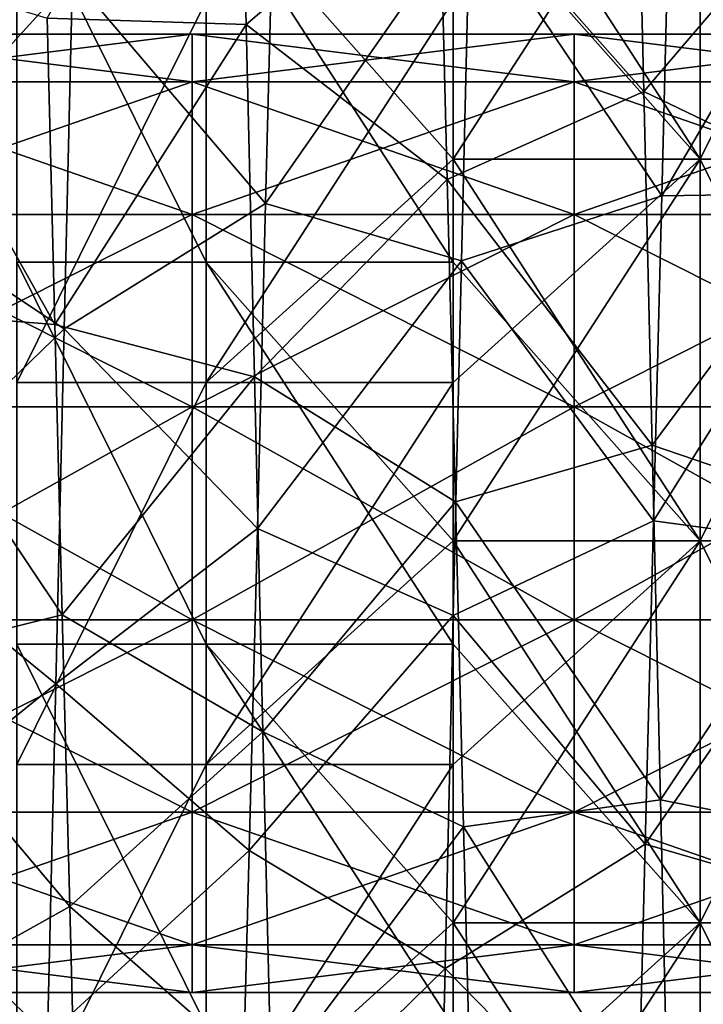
# Model space of a CAD drawing. Header units: inches. Extents: x -4.75 to 4.5, y 0 to 1.88.
# Tile 440 of 462: x 4.28 to 4.43, y 0.83 to 1.04. Entities that reach past the tile are written whole.
import ezdxf

# ---------------------------------------------------------------- set-up
doc = ezdxf.new("R2010")
doc.units = ezdxf.units.IN
doc.header["$LTSCALE"] = 101.851852
doc.header["$MEASUREMENT"] = 0
for name, color, linetype in [('36', 7, 'CONTINUOUS'), ('37', 7, 'CONTINUOUS'), ('59', 7, 'CONTINUOUS'), ('60', 7, 'CONTINUOUS'), ('78', 7, 'CONTINUOUS'), ('79', 7, 'CONTINUOUS'), ('8', 7, 'CONTINUOUS'), ('81', 7, 'CONTINUOUS'), ('9', 7, 'CONTINUOUS')]:
    doc.layers.add(name, color=color, linetype=linetype)

msp = doc.modelspace()

# ---------------------------------------------------------------- linework, layer by layer
at = {"layer": '36', "color": 13, "linetype": 'Continuous', "true_color": 0xd67263}
for points in [[(4.3732, 1.07024, 1.21651), (4.42497, 1.01178, 1.17678), (4.3732, 1.09186, 1.21651), (4.3732, 1.07024, 1.21651)], [(4.3732, 1.09186, 1.21651), (4.42497, 1.01178, 1.17678), (4.42497, 1.09186, 1.17678), (4.3732, 1.09186, 1.21651)], [(4.42497, 1.01178, 1.17678), (4.4647, 1.01178, 1.125), (4.42497, 1.09186, 1.17678), (4.42497, 1.01178, 1.17678)], [(4.42497, 1.09186, 1.17678), (4.4647, 1.01178, 1.125), (4.4647, 1.09186, 1.125), (4.42497, 1.09186, 1.17678)], [(4.3732, 1.01178, 1.21651), (4.42497, 1.01178, 1.17678), (4.3732, 1.07024, 1.21651), (4.3732, 1.01178, 1.21651)], [(4.3732, 0.99016, 1.21651), (4.42497, 0.9317, 1.17678), (4.3732, 1.01178, 1.21651), (4.3732, 0.99016, 1.21651)], [(4.3732, 1.01178, 1.21651), (4.42497, 0.9317, 1.17678), (4.42497, 1.01178, 1.17678), (4.3732, 1.01178, 1.21651)], [(4.42497, 0.9317, 1.17678), (4.4647, 0.9317, 1.125), (4.42497, 1.01178, 1.17678), (4.42497, 0.9317, 1.17678)], [(4.42497, 1.01178, 1.17678), (4.4647, 0.9317, 1.125), (4.4647, 1.01178, 1.125), (4.42497, 1.01178, 1.17678)], [(4.3732, 0.9317, 1.21651), (4.42497, 0.9317, 1.17678), (4.3732, 0.99016, 1.21651), (4.3732, 0.9317, 1.21651)], [(4.3732, 0.91008, 1.21651), (4.42497, 0.85162, 1.17678), (4.3732, 0.9317, 1.21651), (4.3732, 0.91008, 1.21651)], [(4.3732, 0.9317, 1.21651), (4.42497, 0.85162, 1.17678), (4.42497, 0.9317, 1.17678), (4.3732, 0.9317, 1.21651)], [(4.42497, 0.85162, 1.17678), (4.4647, 0.85162, 1.125), (4.42497, 0.9317, 1.17678), (4.42497, 0.85162, 1.17678)], [(4.42497, 0.9317, 1.17678), (4.4647, 0.85162, 1.125), (4.4647, 0.9317, 1.125), (4.42497, 0.9317, 1.17678)], [(4.3732, 0.85162, 1.21651), (4.42497, 0.85162, 1.17678), (4.3732, 0.91008, 1.21651), (4.3732, 0.85162, 1.21651)], [(4.3732, 0.83, 1.21651), (4.42497, 0.77154, 1.17678), (4.3732, 0.85162, 1.21651), (4.3732, 0.83, 1.21651)], [(4.3732, 0.85162, 1.21651), (4.42497, 0.77154, 1.17678), (4.42497, 0.85162, 1.17678), (4.3732, 0.85162, 1.21651)], [(4.42497, 0.77154, 1.17678), (4.4647, 0.77154, 1.125), (4.42497, 0.85162, 1.17678), (4.42497, 0.77154, 1.17678)], [(4.42497, 0.85162, 1.17678), (4.4647, 0.77154, 1.125), (4.4647, 0.85162, 1.125), (4.42497, 0.85162, 1.17678)]]:
    msp.add_3dface(points, dxfattribs=at)
at = {"layer": '37', "color": 13, "linetype": 'Continuous', "true_color": 0xd67263}
for points in [[(4.3732, 1.045, -1.21651), (4.42497, 1.09186, -1.17678), (4.3732, 1.01178, -1.21651), (4.3732, 1.045, -1.21651)], [(4.3732, 1.01178, -1.21651), (4.42497, 1.09186, -1.17678), (4.42497, 1.01178, -1.17678), (4.3732, 1.01178, -1.21651)], [(4.42497, 1.09186, -1.17678), (4.4647, 1.09186, -1.125), (4.42497, 1.01178, -1.17678), (4.42497, 1.09186, -1.17678)], [(4.42497, 1.01178, -1.17678), (4.4647, 1.09186, -1.125), (4.4647, 1.01178, -1.125), (4.42497, 1.01178, -1.17678)], [(4.3732, 1.01178, -1.21651), (4.42497, 1.01178, -1.17678), (4.3732, 0.96492, -1.21651), (4.3732, 1.01178, -1.21651)], [(4.3732, 0.96492, -1.21651), (4.42497, 1.01178, -1.17678), (4.3732, 0.9317, -1.21651), (4.3732, 0.96492, -1.21651)], [(4.3732, 0.9317, -1.21651), (4.42497, 1.01178, -1.17678), (4.42497, 0.9317, -1.17678), (4.3732, 0.9317, -1.21651)], [(4.42497, 1.01178, -1.17678), (4.4647, 1.01178, -1.125), (4.42497, 0.9317, -1.17678), (4.42497, 1.01178, -1.17678)], [(4.42497, 0.9317, -1.17678), (4.4647, 1.01178, -1.125), (4.4647, 0.9317, -1.125), (4.42497, 0.9317, -1.17678)], [(4.3732, 0.9317, -1.21651), (4.42497, 0.9317, -1.17678), (4.3732, 0.88484, -1.21651), (4.3732, 0.9317, -1.21651)], [(4.3732, 0.88484, -1.21651), (4.42497, 0.9317, -1.17678), (4.3732, 0.85162, -1.21651), (4.3732, 0.88484, -1.21651)], [(4.3732, 0.85162, -1.21651), (4.42497, 0.9317, -1.17678), (4.42497, 0.85162, -1.17678), (4.3732, 0.85162, -1.21651)], [(4.42497, 0.9317, -1.17678), (4.4647, 0.9317, -1.125), (4.42497, 0.85162, -1.17678), (4.42497, 0.9317, -1.17678)], [(4.42497, 0.85162, -1.17678), (4.4647, 0.9317, -1.125), (4.4647, 0.85162, -1.125), (4.42497, 0.85162, -1.17678)], [(4.3732, 0.85162, -1.21651), (4.42497, 0.85162, -1.17678), (4.3732, 0.80476, -1.21651), (4.3732, 0.85162, -1.21651)], [(4.3732, 0.80476, -1.21651), (4.42497, 0.85162, -1.17678), (4.3732, 0.77154, -1.21651), (4.3732, 0.80476, -1.21651)], [(4.3732, 0.77154, -1.21651), (4.42497, 0.85162, -1.17678), (4.42497, 0.77154, -1.17678), (4.3732, 0.77154, -1.21651)], [(4.42497, 0.85162, -1.17678), (4.4647, 0.85162, -1.125), (4.42497, 0.77154, -1.17678), (4.42497, 0.85162, -1.17678)], [(4.42497, 0.77154, -1.17678), (4.4647, 0.85162, -1.125), (4.4647, 0.77154, -1.125), (4.42497, 0.77154, -1.17678)]]:
    msp.add_3dface(points, dxfattribs=at)
at = {"layer": '59', "color": 13, "linetype": 'Continuous', "true_color": 0xd67263}
for points in [[(4.28169, 1.045, -1.30801), (4.32142, 1.045, -1.25624), (4.28169, 0.96492, -1.30801), (4.28169, 1.045, -1.30801)], [(4.28169, 0.96492, -1.30801), (4.32142, 1.045, -1.25624), (4.32142, 0.96492, -1.25624), (4.28169, 0.96492, -1.30801)], [(4.3732, 1.045, -1.21651), (4.3732, 1.01178, -1.21651), (4.32142, 0.96492, -1.25624), (4.3732, 1.045, -1.21651)], [(4.32142, 1.045, -1.25624), (4.3732, 1.045, -1.21651), (4.32142, 0.96492, -1.25624), (4.32142, 1.045, -1.25624)], [(4.3732, 1.01178, -1.21651), (4.3732, 0.96492, -1.21651), (4.32142, 0.96492, -1.25624), (4.3732, 1.01178, -1.21651)], [(4.28169, 0.96492, -1.30801), (4.32142, 0.96492, -1.25624), (4.28169, 0.88484, -1.30801), (4.28169, 0.96492, -1.30801)], [(4.28169, 0.88484, -1.30801), (4.32142, 0.96492, -1.25624), (4.32142, 0.88484, -1.25624), (4.28169, 0.88484, -1.30801)], [(4.3732, 0.96492, -1.21651), (4.3732, 0.9317, -1.21651), (4.32142, 0.88484, -1.25624), (4.3732, 0.96492, -1.21651)], [(4.32142, 0.96492, -1.25624), (4.3732, 0.96492, -1.21651), (4.32142, 0.88484, -1.25624), (4.32142, 0.96492, -1.25624)], [(4.3732, 0.9317, -1.21651), (4.3732, 0.88484, -1.21651), (4.32142, 0.88484, -1.25624), (4.3732, 0.9317, -1.21651)], [(4.28169, 0.88484, -1.30801), (4.32142, 0.88484, -1.25624), (4.28169, 0.80476, -1.30801), (4.28169, 0.88484, -1.30801)], [(4.28169, 0.80476, -1.30801), (4.32142, 0.88484, -1.25624), (4.32142, 0.80476, -1.25624), (4.28169, 0.80476, -1.30801)], [(4.3732, 0.88484, -1.21651), (4.3732, 0.85162, -1.21651), (4.32142, 0.80476, -1.25624), (4.3732, 0.88484, -1.21651)], [(4.32142, 0.88484, -1.25624), (4.3732, 0.88484, -1.21651), (4.32142, 0.80476, -1.25624), (4.32142, 0.88484, -1.25624)], [(4.3732, 0.85162, -1.21651), (4.3732, 0.80476, -1.21651), (4.32142, 0.80476, -1.25624), (4.3732, 0.85162, -1.21651)]]:
    msp.add_3dface(points, dxfattribs=at)
at = {"layer": '60', "color": 13, "linetype": 'Continuous', "true_color": 0xd67263}
for points in [[(4.32142, 1.07024, 1.25624), (4.28169, 1.07024, 1.30801), (4.32142, 0.99016, 1.25624), (4.32142, 1.07024, 1.25624)], [(4.28169, 1.07024, 1.30801), (4.28169, 0.99016, 1.30801), (4.32142, 0.99016, 1.25624), (4.28169, 1.07024, 1.30801)], [(4.3732, 0.99016, 1.21651), (4.3732, 1.01178, 1.21651), (4.32142, 1.07024, 1.25624), (4.3732, 0.99016, 1.21651)], [(4.3732, 0.99016, 1.21651), (4.32142, 1.07024, 1.25624), (4.32142, 0.99016, 1.25624), (4.3732, 0.99016, 1.21651)], [(4.3732, 1.01178, 1.21651), (4.3732, 1.07024, 1.21651), (4.32142, 1.07024, 1.25624), (4.3732, 1.01178, 1.21651)], [(4.28169, 0.91008, 1.30801), (4.32142, 0.91008, 1.25624), (4.28169, 0.99016, 1.30801), (4.28169, 0.91008, 1.30801)], [(4.28169, 0.99016, 1.30801), (4.32142, 0.91008, 1.25624), (4.32142, 0.99016, 1.25624), (4.28169, 0.99016, 1.30801)], [(4.3732, 0.91008, 1.21651), (4.3732, 0.9317, 1.21651), (4.32142, 0.99016, 1.25624), (4.3732, 0.91008, 1.21651)], [(4.32142, 0.91008, 1.25624), (4.3732, 0.91008, 1.21651), (4.32142, 0.99016, 1.25624), (4.32142, 0.91008, 1.25624)], [(4.3732, 0.9317, 1.21651), (4.3732, 0.99016, 1.21651), (4.32142, 0.99016, 1.25624), (4.3732, 0.9317, 1.21651)], [(4.28169, 0.83, 1.30801), (4.32142, 0.83, 1.25624), (4.28169, 0.91008, 1.30801), (4.28169, 0.83, 1.30801)], [(4.28169, 0.91008, 1.30801), (4.32142, 0.83, 1.25624), (4.32142, 0.91008, 1.25624), (4.28169, 0.91008, 1.30801)], [(4.3732, 0.83, 1.21651), (4.3732, 0.85162, 1.21651), (4.32142, 0.91008, 1.25624), (4.3732, 0.83, 1.21651)], [(4.32142, 0.83, 1.25624), (4.3732, 0.83, 1.21651), (4.32142, 0.91008, 1.25624), (4.32142, 0.83, 1.25624)], [(4.3732, 0.85162, 1.21651), (4.3732, 0.91008, 1.21651), (4.32142, 0.91008, 1.25624), (4.3732, 0.85162, 1.21651)]]:
    msp.add_3dface(points, dxfattribs=at)
at = {"layer": '78', "color": 13, "linetype": 'Continuous', "true_color": 0xd67263}
for points in [[(4.32806, 1.11226, 0.6644), (4.32979, 1.04007, 0.68265), (4.28806, 1.04136, 0.63809), (4.32806, 1.11226, 0.6644)], [(4.41139, 1.09859, 0.66863), (4.41313, 1.02596, 0.68506), (4.3702, 1.07452, 0.63025), (4.41139, 1.09859, 0.66863)], [(4.45827, 1.00471, -0.438), (4.46, 1.07791, -0.42434), (4.41688, 1.00411, -0.39425), (4.45827, 1.00471, -0.438)], [(4.41688, 1.00411, -0.39425), (4.46, 1.07791, -0.42434), (4.41862, 1.07183, -0.38097), (4.41688, 1.00411, -0.39425)], [(4.3702, 1.07452, 0.63025), (4.41313, 1.02596, 0.68506), (4.37192, 1.00756, 0.64379), (4.3702, 1.07452, 0.63025)], [(4.25086, 1.00325, -0.39436), (4.29334, 1.05002, -0.43072), (4.2526, 1.07102, -0.38119), (4.25086, 1.00325, -0.39436)], [(4.33384, 1.0025, -0.39445), (4.37667, 1.064, -0.42771), (4.33558, 1.07031, -0.38137), (4.33384, 1.0025, -0.39445)], [(4.37493, 0.99048, -0.43952), (4.37667, 1.064, -0.42771), (4.33384, 1.0025, -0.39445), (4.37493, 0.99048, -0.43952)], [(4.2916, 0.97622, -0.44068), (4.29334, 1.05002, -0.43072), (4.25086, 1.00325, -0.39436), (4.2916, 0.97622, -0.44068)], [(4.28806, 1.04136, 0.63809), (4.32979, 1.04007, 0.68265), (4.2897, 0.97709, 0.647), (4.28806, 1.04136, 0.63809)], [(4.32979, 1.04007, 0.68265), (4.33153, 0.9661, 0.69128), (4.2897, 0.97709, 0.647), (4.32979, 1.04007, 0.68265)], [(4.41313, 1.02596, 0.68506), (4.41486, 0.95181, 0.69182), (4.37192, 1.00756, 0.64379), (4.41313, 1.02596, 0.68506)], [(4.37192, 1.00756, 0.64379), (4.41486, 0.95181, 0.69182), (4.37364, 0.93992, 0.64849), (4.37192, 1.00756, 0.64379)], [(4.45653, 0.93035, -0.44195), (4.45827, 1.00471, -0.438), (4.41516, 0.9359, -0.3985), (4.45653, 0.93035, -0.44195)], [(4.41516, 0.9359, -0.3985), (4.45827, 1.00471, -0.438), (4.41688, 1.00411, -0.39425), (4.41516, 0.9359, -0.3985)], [(4.24913, 0.93504, -0.39849), (4.2916, 0.97622, -0.44068), (4.25086, 1.00325, -0.39436), (4.24913, 0.93504, -0.39849)], [(4.33212, 0.9343, -0.39849), (4.37493, 0.99048, -0.43952), (4.33384, 1.0025, -0.39445), (4.33212, 0.9343, -0.39849)], [(4.3732, 0.91604, -0.44159), (4.37493, 0.99048, -0.43952), (4.33212, 0.9343, -0.39849), (4.3732, 0.91604, -0.44159)], [(4.2897, 0.97709, 0.647), (4.33153, 0.9661, 0.69128), (4.29123, 0.91621, 0.64807), (4.2897, 0.97709, 0.647)], [(4.28986, 0.90175, -0.44087), (4.2916, 0.97622, -0.44068), (4.24913, 0.93504, -0.39849), (4.28986, 0.90175, -0.44087)], [(4.33153, 0.9661, 0.69128), (4.33327, 0.89165, 0.69014), (4.29123, 0.91621, 0.64807), (4.33153, 0.9661, 0.69128)], [(4.41486, 0.95181, 0.69182), (4.4166, 0.8774, 0.68881), (4.37364, 0.93992, 0.64849), (4.41486, 0.95181, 0.69182)], [(4.37364, 0.93992, 0.64849), (4.4166, 0.8774, 0.68881), (4.37536, 0.87171, 0.64435), (4.37364, 0.93992, 0.64849)], [(4.41344, 0.86809, -0.39388), (4.45653, 0.93035, -0.44195), (4.41516, 0.9359, -0.3985), (4.41344, 0.86809, -0.39388)], [(4.24742, 0.86741, -0.39379), (4.28986, 0.90175, -0.44087), (4.24913, 0.93504, -0.39849), (4.24742, 0.86741, -0.39379)], [(4.33041, 0.8668, -0.3937), (4.3732, 0.91604, -0.44159), (4.33212, 0.9343, -0.39849), (4.33041, 0.8668, -0.3937)], [(4.45479, 0.85611, -0.43613), (4.45653, 0.93035, -0.44195), (4.41344, 0.86809, -0.39388), (4.45479, 0.85611, -0.43613)], [(4.29123, 0.91621, 0.64807), (4.33327, 0.89165, 0.69014), (4.29279, 0.85499, 0.64196), (4.29123, 0.91621, 0.64807)], [(4.37146, 0.84198, -0.4339), (4.3732, 0.91604, -0.44159), (4.33041, 0.8668, -0.3937), (4.37146, 0.84198, -0.4339)], [(4.28813, 0.82791, -0.43131), (4.28986, 0.90175, -0.44087), (4.24742, 0.86741, -0.39379), (4.28813, 0.82791, -0.43131)], [(4.33327, 0.89165, 0.69014), (4.335, 0.81798, 0.67926), (4.29279, 0.85499, 0.64196), (4.33327, 0.89165, 0.69014)], [(4.4166, 0.8774, 0.68881), (4.41834, 0.80404, 0.67607), (4.37536, 0.87171, 0.64435), (4.4166, 0.8774, 0.68881)], [(4.37536, 0.87171, 0.64435), (4.41834, 0.80404, 0.67607), (4.3771, 0.80394, 0.63117), (4.37536, 0.87171, 0.64435)], [(4.41171, 0.80093, -0.38037), (4.45479, 0.85611, -0.43613), (4.41344, 0.86809, -0.39388), (4.41171, 0.80093, -0.38037)], [(4.2457, 0.80045, -0.38024), (4.28813, 0.82791, -0.43131), (4.24742, 0.86741, -0.39379), (4.2457, 0.80045, -0.38024)], [(4.32869, 0.80002, -0.38012), (4.37146, 0.84198, -0.4339), (4.33041, 0.8668, -0.3937), (4.32869, 0.80002, -0.38012)], [(4.45306, 0.78328, -0.42062), (4.45479, 0.85611, -0.43613), (4.41171, 0.80093, -0.38037), (4.45306, 0.78328, -0.42062)], [(4.29279, 0.85499, 0.64196), (4.335, 0.81798, 0.67926), (4.29436, 0.79426, 0.62852), (4.29279, 0.85499, 0.64196)], [(4.36972, 0.76956, -0.41656), (4.37146, 0.84198, -0.4339), (4.32869, 0.80002, -0.38012), (4.36972, 0.76956, -0.41656)]]:
    msp.add_3dface(points, dxfattribs=at)
at = {"layer": '79', "color": 13, "linetype": 'Continuous', "true_color": 0xd67263}
for points in [[(4.32979, 1.04007, 0.68265), (4.32806, 1.11226, 0.6644), (4.3702, 1.07452, 0.63025), (4.32979, 1.04007, 0.68265)], [(4.45324, 1.07299, 0.63066), (4.41313, 1.02596, 0.68506), (4.41139, 1.09859, 0.66863), (4.45324, 1.07299, 0.63066)], [(4.32979, 1.04007, 0.68265), (4.3702, 1.07452, 0.63025), (4.37192, 1.00756, 0.64379), (4.32979, 1.04007, 0.68265)], [(4.45324, 1.07299, 0.63066), (4.45497, 1.00583, 0.64402), (4.41313, 1.02596, 0.68506), (4.45324, 1.07299, 0.63066)], [(4.29334, 1.05002, -0.43072), (4.33384, 1.0025, -0.39445), (4.33558, 1.07031, -0.38137), (4.29334, 1.05002, -0.43072)], [(4.37667, 1.064, -0.42771), (4.41688, 1.00411, -0.39425), (4.41862, 1.07183, -0.38097), (4.37667, 1.064, -0.42771)], [(4.37667, 1.064, -0.42771), (4.37493, 0.99048, -0.43952), (4.41688, 1.00411, -0.39425), (4.37667, 1.064, -0.42771)], [(4.29334, 1.05002, -0.43072), (4.2916, 0.97622, -0.44068), (4.33384, 1.0025, -0.39445), (4.29334, 1.05002, -0.43072)], [(4.33153, 0.9661, 0.69128), (4.32979, 1.04007, 0.68265), (4.37192, 1.00756, 0.64379), (4.33153, 0.9661, 0.69128)], [(4.45497, 1.00583, 0.64402), (4.41486, 0.95181, 0.69182), (4.41313, 1.02596, 0.68506), (4.45497, 1.00583, 0.64402)], [(4.33153, 0.9661, 0.69128), (4.37192, 1.00756, 0.64379), (4.37364, 0.93992, 0.64849), (4.33153, 0.9661, 0.69128)], [(4.37493, 0.99048, -0.43952), (4.41516, 0.9359, -0.3985), (4.41688, 1.00411, -0.39425), (4.37493, 0.99048, -0.43952)], [(4.45497, 1.00583, 0.64402), (4.4567, 0.9375, 0.6485), (4.41486, 0.95181, 0.69182), (4.45497, 1.00583, 0.64402)], [(4.2916, 0.97622, -0.44068), (4.33212, 0.9343, -0.39849), (4.33384, 1.0025, -0.39445), (4.2916, 0.97622, -0.44068)], [(4.37493, 0.99048, -0.43952), (4.3732, 0.91604, -0.44159), (4.41516, 0.9359, -0.3985), (4.37493, 0.99048, -0.43952)], [(4.24993, 0.90592, 0.69112), (4.2482, 0.98038, 0.69038), (4.29123, 0.91621, 0.64807), (4.24993, 0.90592, 0.69112)], [(4.2482, 0.98038, 0.69038), (4.2897, 0.97709, 0.647), (4.29123, 0.91621, 0.64807), (4.2482, 0.98038, 0.69038)], [(4.2916, 0.97622, -0.44068), (4.28986, 0.90175, -0.44087), (4.33212, 0.9343, -0.39849), (4.2916, 0.97622, -0.44068)], [(4.33327, 0.89165, 0.69014), (4.33153, 0.9661, 0.69128), (4.37364, 0.93992, 0.64849), (4.33327, 0.89165, 0.69014)], [(4.4567, 0.9375, 0.6485), (4.4166, 0.8774, 0.68881), (4.41486, 0.95181, 0.69182), (4.4567, 0.9375, 0.6485)], [(4.33327, 0.89165, 0.69014), (4.37364, 0.93992, 0.64849), (4.37536, 0.87171, 0.64435), (4.33327, 0.89165, 0.69014)], [(4.3732, 0.91604, -0.44159), (4.41344, 0.86809, -0.39388), (4.41516, 0.9359, -0.3985), (4.3732, 0.91604, -0.44159)], [(4.4567, 0.9375, 0.6485), (4.45843, 0.86915, 0.64402), (4.4166, 0.8774, 0.68881), (4.4567, 0.9375, 0.6485)], [(4.28986, 0.90175, -0.44087), (4.33041, 0.8668, -0.3937), (4.33212, 0.9343, -0.39849), (4.28986, 0.90175, -0.44087)], [(4.24993, 0.90592, 0.69112), (4.29123, 0.91621, 0.64807), (4.29279, 0.85499, 0.64196), (4.24993, 0.90592, 0.69112)], [(4.3732, 0.91604, -0.44159), (4.37146, 0.84198, -0.4339), (4.41344, 0.86809, -0.39388), (4.3732, 0.91604, -0.44159)], [(4.25167, 0.832, 0.6821), (4.24993, 0.90592, 0.69112), (4.29279, 0.85499, 0.64196), (4.25167, 0.832, 0.6821)], [(4.28986, 0.90175, -0.44087), (4.28813, 0.82791, -0.43131), (4.33041, 0.8668, -0.3937), (4.28986, 0.90175, -0.44087)], [(4.335, 0.81798, 0.67926), (4.33327, 0.89165, 0.69014), (4.37536, 0.87171, 0.64435), (4.335, 0.81798, 0.67926)], [(4.45843, 0.86915, 0.64402), (4.41834, 0.80404, 0.67607), (4.4166, 0.8774, 0.68881), (4.45843, 0.86915, 0.64402)], [(4.335, 0.81798, 0.67926), (4.37536, 0.87171, 0.64435), (4.3771, 0.80394, 0.63117), (4.335, 0.81798, 0.67926)], [(4.37146, 0.84198, -0.4339), (4.41171, 0.80093, -0.38037), (4.41344, 0.86809, -0.39388), (4.37146, 0.84198, -0.4339)], [(4.45843, 0.86915, 0.64402), (4.46016, 0.80197, 0.63065), (4.41834, 0.80404, 0.67607), (4.45843, 0.86915, 0.64402)], [(4.28813, 0.82791, -0.43131), (4.32869, 0.80002, -0.38012), (4.33041, 0.8668, -0.3937), (4.28813, 0.82791, -0.43131)], [(4.25167, 0.832, 0.6821), (4.29279, 0.85499, 0.64196), (4.29436, 0.79426, 0.62852), (4.25167, 0.832, 0.6821)], [(4.37146, 0.84198, -0.4339), (4.36972, 0.76956, -0.41656), (4.41171, 0.80093, -0.38037), (4.37146, 0.84198, -0.4339)]]:
    msp.add_3dface(points, dxfattribs=at)
at = {"layer": '8', "color": 13, "linetype": 'Continuous', "true_color": 0xd67263}
for points in [[(4.31844, 1.02805, -0.74911), (4.31844, 1.038, -0.7055), (4.23836, 1.02805, -0.74911), (4.31844, 1.02805, -0.74911)], [(4.23836, 1.02805, -0.74911), (4.31844, 1.038, -0.7055), (4.23836, 1.038, -0.7055), (4.23836, 1.02805, -0.74911)], [(4.39852, 1.02805, -0.74911), (4.39852, 1.038, -0.7055), (4.31844, 1.02805, -0.74911), (4.39852, 1.02805, -0.74911)], [(4.31844, 1.02805, -0.74911), (4.39852, 1.038, -0.7055), (4.31844, 1.038, -0.7055), (4.31844, 1.02805, -0.74911)], [(4.4786, 1.02805, -0.74911), (4.4786, 1.038, -0.7055), (4.39852, 1.02805, -0.74911), (4.4786, 1.02805, -0.74911)], [(4.39852, 1.02805, -0.74911), (4.4786, 1.038, -0.7055), (4.39852, 1.038, -0.7055), (4.39852, 1.02805, -0.74911)], [(4.31844, 1.00016, -0.78407), (4.31844, 1.02805, -0.74911), (4.23836, 1.00016, -0.78407), (4.31844, 1.00016, -0.78407)], [(4.23836, 1.00016, -0.78407), (4.31844, 1.02805, -0.74911), (4.23836, 1.02805, -0.74911), (4.23836, 1.00016, -0.78407)], [(4.39852, 1.00016, -0.78407), (4.39852, 1.02805, -0.74911), (4.31844, 1.00016, -0.78407), (4.39852, 1.00016, -0.78407)], [(4.31844, 1.00016, -0.78407), (4.39852, 1.02805, -0.74911), (4.31844, 1.02805, -0.74911), (4.31844, 1.00016, -0.78407)], [(4.4786, 1.00016, -0.78407), (4.4786, 1.02805, -0.74911), (4.39852, 1.00016, -0.78407), (4.4786, 1.00016, -0.78407)], [(4.39852, 1.00016, -0.78407), (4.4786, 1.02805, -0.74911), (4.39852, 1.02805, -0.74911), (4.39852, 1.00016, -0.78407)], [(4.31844, 0.95986, -0.80348), (4.31844, 1.00016, -0.78407), (4.23836, 0.95986, -0.80348), (4.31844, 0.95986, -0.80348)], [(4.23836, 0.95986, -0.80348), (4.31844, 1.00016, -0.78407), (4.23836, 1.00016, -0.78407), (4.23836, 0.95986, -0.80348)], [(4.39852, 0.95986, -0.80348), (4.39852, 1.00016, -0.78407), (4.31844, 0.95986, -0.80348), (4.39852, 0.95986, -0.80348)], [(4.31844, 0.95986, -0.80348), (4.39852, 1.00016, -0.78407), (4.31844, 1.00016, -0.78407), (4.31844, 0.95986, -0.80348)], [(4.4786, 0.95986, -0.80348), (4.4786, 1.00016, -0.78407), (4.39852, 0.95986, -0.80348), (4.4786, 0.95986, -0.80348)], [(4.39852, 0.95986, -0.80348), (4.4786, 1.00016, -0.78407), (4.39852, 1.00016, -0.78407), (4.39852, 0.95986, -0.80348)], [(4.31844, 0.91514, -0.80348), (4.31844, 0.95986, -0.80348), (4.23836, 0.91514, -0.80348), (4.31844, 0.91514, -0.80348)], [(4.23836, 0.91514, -0.80348), (4.31844, 0.95986, -0.80348), (4.23836, 0.95986, -0.80348), (4.23836, 0.91514, -0.80348)], [(4.39852, 0.91514, -0.80348), (4.39852, 0.95986, -0.80348), (4.31844, 0.91514, -0.80348), (4.39852, 0.91514, -0.80348)], [(4.31844, 0.91514, -0.80348), (4.39852, 0.95986, -0.80348), (4.31844, 0.95986, -0.80348), (4.31844, 0.91514, -0.80348)], [(4.4786, 0.91514, -0.80348), (4.4786, 0.95986, -0.80348), (4.39852, 0.91514, -0.80348), (4.4786, 0.91514, -0.80348)], [(4.39852, 0.91514, -0.80348), (4.4786, 0.95986, -0.80348), (4.39852, 0.95986, -0.80348), (4.39852, 0.91514, -0.80348)], [(4.31844, 0.87484, -0.78407), (4.31844, 0.91514, -0.80348), (4.23836, 0.87484, -0.78407), (4.31844, 0.87484, -0.78407)], [(4.23836, 0.87484, -0.78407), (4.31844, 0.91514, -0.80348), (4.23836, 0.91514, -0.80348), (4.23836, 0.87484, -0.78407)], [(4.39852, 0.87484, -0.78407), (4.39852, 0.91514, -0.80348), (4.31844, 0.87484, -0.78407), (4.39852, 0.87484, -0.78407)], [(4.31844, 0.87484, -0.78407), (4.39852, 0.91514, -0.80348), (4.31844, 0.91514, -0.80348), (4.31844, 0.87484, -0.78407)], [(4.4786, 0.87484, -0.78407), (4.4786, 0.91514, -0.80348), (4.39852, 0.87484, -0.78407), (4.4786, 0.87484, -0.78407)], [(4.39852, 0.87484, -0.78407), (4.4786, 0.91514, -0.80348), (4.39852, 0.91514, -0.80348), (4.39852, 0.87484, -0.78407)], [(4.31844, 0.84695, -0.74911), (4.31844, 0.87484, -0.78407), (4.23836, 0.84695, -0.74911), (4.31844, 0.84695, -0.74911)], [(4.23836, 0.84695, -0.74911), (4.31844, 0.87484, -0.78407), (4.23836, 0.87484, -0.78407), (4.23836, 0.84695, -0.74911)], [(4.39852, 0.84695, -0.74911), (4.39852, 0.87484, -0.78407), (4.31844, 0.84695, -0.74911), (4.39852, 0.84695, -0.74911)], [(4.31844, 0.84695, -0.74911), (4.39852, 0.87484, -0.78407), (4.31844, 0.87484, -0.78407), (4.31844, 0.84695, -0.74911)], [(4.4786, 0.84695, -0.74911), (4.4786, 0.87484, -0.78407), (4.39852, 0.84695, -0.74911), (4.4786, 0.84695, -0.74911)], [(4.39852, 0.84695, -0.74911), (4.4786, 0.87484, -0.78407), (4.39852, 0.87484, -0.78407), (4.39852, 0.84695, -0.74911)], [(4.31844, 0.837, -0.7055), (4.31844, 0.84695, -0.74911), (4.23836, 0.837, -0.7055), (4.31844, 0.837, -0.7055)], [(4.23836, 0.837, -0.7055), (4.31844, 0.84695, -0.74911), (4.23836, 0.84695, -0.74911), (4.23836, 0.837, -0.7055)], [(4.39852, 0.837, -0.7055), (4.39852, 0.84695, -0.74911), (4.31844, 0.837, -0.7055), (4.39852, 0.837, -0.7055)], [(4.31844, 0.837, -0.7055), (4.39852, 0.84695, -0.74911), (4.31844, 0.84695, -0.74911), (4.31844, 0.837, -0.7055)], [(4.4786, 0.837, -0.7055), (4.4786, 0.84695, -0.74911), (4.39852, 0.837, -0.7055), (4.4786, 0.837, -0.7055)], [(4.39852, 0.837, -0.7055), (4.4786, 0.84695, -0.74911), (4.39852, 0.84695, -0.74911), (4.39852, 0.837, -0.7055)]]:
    msp.add_3dface(points, dxfattribs=at)
at = {"layer": '81', "color": 13, "linetype": 'Continuous', "true_color": 0xd67263}
for points in [[(4.2897, 0.97709, 0.647), (4.2482, 0.98038, 0.69038), (4.24646, 1.0541, 0.67988), (4.2897, 0.97709, 0.647)], [(4.28806, 1.04136, 0.63809), (4.2897, 0.97709, 0.647), (4.24646, 1.0541, 0.67988), (4.28806, 1.04136, 0.63809)]]:
    msp.add_3dface(points, dxfattribs=at)
at = {"layer": '9', "color": 13, "linetype": 'Continuous', "true_color": 0xd67263}
for points in [[(4.23836, 1.038, -0.7055), (4.31844, 1.038, -0.7055), (4.31844, 1.02805, -0.66189), (4.23836, 1.038, -0.7055)], [(4.23836, 1.038, -0.7055), (4.31844, 1.02805, -0.66189), (4.23836, 1.02805, -0.66189), (4.23836, 1.038, -0.7055)], [(4.31844, 1.038, -0.7055), (4.39852, 1.038, -0.7055), (4.39852, 1.02805, -0.66189), (4.31844, 1.038, -0.7055)], [(4.31844, 1.038, -0.7055), (4.39852, 1.02805, -0.66189), (4.31844, 1.02805, -0.66189), (4.31844, 1.038, -0.7055)], [(4.39852, 1.038, -0.7055), (4.4786, 1.038, -0.7055), (4.4786, 1.02805, -0.66189), (4.39852, 1.038, -0.7055)], [(4.39852, 1.038, -0.7055), (4.4786, 1.02805, -0.66189), (4.39852, 1.02805, -0.66189), (4.39852, 1.038, -0.7055)], [(4.31844, 1.02805, -0.66189), (4.31844, 1.00016, -0.62693), (4.23836, 1.02805, -0.66189), (4.31844, 1.02805, -0.66189)], [(4.23836, 1.02805, -0.66189), (4.31844, 1.00016, -0.62693), (4.23836, 1.00016, -0.62693), (4.23836, 1.02805, -0.66189)], [(4.39852, 1.02805, -0.66189), (4.39852, 1.00016, -0.62693), (4.31844, 1.02805, -0.66189), (4.39852, 1.02805, -0.66189)], [(4.31844, 1.02805, -0.66189), (4.39852, 1.00016, -0.62693), (4.31844, 1.00016, -0.62693), (4.31844, 1.02805, -0.66189)], [(4.4786, 1.02805, -0.66189), (4.4786, 1.00016, -0.62693), (4.39852, 1.02805, -0.66189), (4.4786, 1.02805, -0.66189)], [(4.39852, 1.02805, -0.66189), (4.4786, 1.00016, -0.62693), (4.39852, 1.00016, -0.62693), (4.39852, 1.02805, -0.66189)], [(4.31844, 1.00016, -0.62693), (4.31844, 0.95986, -0.60752), (4.23836, 1.00016, -0.62693), (4.31844, 1.00016, -0.62693)], [(4.23836, 1.00016, -0.62693), (4.31844, 0.95986, -0.60752), (4.23836, 0.95986, -0.60752), (4.23836, 1.00016, -0.62693)], [(4.39852, 1.00016, -0.62693), (4.39852, 0.95986, -0.60752), (4.31844, 1.00016, -0.62693), (4.39852, 1.00016, -0.62693)], [(4.31844, 1.00016, -0.62693), (4.39852, 0.95986, -0.60752), (4.31844, 0.95986, -0.60752), (4.31844, 1.00016, -0.62693)], [(4.4786, 1.00016, -0.62693), (4.4786, 0.95986, -0.60752), (4.39852, 1.00016, -0.62693), (4.4786, 1.00016, -0.62693)], [(4.39852, 1.00016, -0.62693), (4.4786, 0.95986, -0.60752), (4.39852, 0.95986, -0.60752), (4.39852, 1.00016, -0.62693)], [(4.31844, 0.95986, -0.60752), (4.31844, 0.91514, -0.60752), (4.23836, 0.95986, -0.60752), (4.31844, 0.95986, -0.60752)], [(4.23836, 0.95986, -0.60752), (4.31844, 0.91514, -0.60752), (4.23836, 0.91514, -0.60752), (4.23836, 0.95986, -0.60752)], [(4.39852, 0.95986, -0.60752), (4.39852, 0.91514, -0.60752), (4.31844, 0.95986, -0.60752), (4.39852, 0.95986, -0.60752)], [(4.31844, 0.95986, -0.60752), (4.39852, 0.91514, -0.60752), (4.31844, 0.91514, -0.60752), (4.31844, 0.95986, -0.60752)], [(4.4786, 0.95986, -0.60752), (4.4786, 0.91514, -0.60752), (4.39852, 0.95986, -0.60752), (4.4786, 0.95986, -0.60752)], [(4.39852, 0.95986, -0.60752), (4.4786, 0.91514, -0.60752), (4.39852, 0.91514, -0.60752), (4.39852, 0.95986, -0.60752)], [(4.31844, 0.91514, -0.60752), (4.31844, 0.87484, -0.62693), (4.23836, 0.91514, -0.60752), (4.31844, 0.91514, -0.60752)], [(4.23836, 0.91514, -0.60752), (4.31844, 0.87484, -0.62693), (4.23836, 0.87484, -0.62693), (4.23836, 0.91514, -0.60752)], [(4.39852, 0.91514, -0.60752), (4.39852, 0.87484, -0.62693), (4.31844, 0.91514, -0.60752), (4.39852, 0.91514, -0.60752)], [(4.31844, 0.91514, -0.60752), (4.39852, 0.87484, -0.62693), (4.31844, 0.87484, -0.62693), (4.31844, 0.91514, -0.60752)], [(4.4786, 0.91514, -0.60752), (4.4786, 0.87484, -0.62693), (4.39852, 0.91514, -0.60752), (4.4786, 0.91514, -0.60752)], [(4.39852, 0.91514, -0.60752), (4.4786, 0.87484, -0.62693), (4.39852, 0.87484, -0.62693), (4.39852, 0.91514, -0.60752)], [(4.31844, 0.87484, -0.62693), (4.31844, 0.84695, -0.66189), (4.23836, 0.87484, -0.62693), (4.31844, 0.87484, -0.62693)], [(4.23836, 0.87484, -0.62693), (4.31844, 0.84695, -0.66189), (4.23836, 0.84695, -0.66189), (4.23836, 0.87484, -0.62693)], [(4.39852, 0.87484, -0.62693), (4.39852, 0.84695, -0.66189), (4.31844, 0.87484, -0.62693), (4.39852, 0.87484, -0.62693)], [(4.31844, 0.87484, -0.62693), (4.39852, 0.84695, -0.66189), (4.31844, 0.84695, -0.66189), (4.31844, 0.87484, -0.62693)], [(4.4786, 0.87484, -0.62693), (4.4786, 0.84695, -0.66189), (4.39852, 0.87484, -0.62693), (4.4786, 0.87484, -0.62693)], [(4.39852, 0.87484, -0.62693), (4.4786, 0.84695, -0.66189), (4.39852, 0.84695, -0.66189), (4.39852, 0.87484, -0.62693)], [(4.31844, 0.837, -0.7055), (4.23836, 0.837, -0.7055), (4.23836, 0.84695, -0.66189), (4.31844, 0.837, -0.7055)], [(4.31844, 0.84695, -0.66189), (4.31844, 0.837, -0.7055), (4.23836, 0.84695, -0.66189), (4.31844, 0.84695, -0.66189)], [(4.39852, 0.837, -0.7055), (4.31844, 0.837, -0.7055), (4.31844, 0.84695, -0.66189), (4.39852, 0.837, -0.7055)], [(4.39852, 0.84695, -0.66189), (4.39852, 0.837, -0.7055), (4.31844, 0.84695, -0.66189), (4.39852, 0.84695, -0.66189)], [(4.4786, 0.837, -0.7055), (4.39852, 0.837, -0.7055), (4.39852, 0.84695, -0.66189), (4.4786, 0.837, -0.7055)], [(4.4786, 0.84695, -0.66189), (4.4786, 0.837, -0.7055), (4.39852, 0.84695, -0.66189), (4.4786, 0.84695, -0.66189)]]:
    msp.add_3dface(points, dxfattribs=at)

doc.saveas('drawing.dxf')
